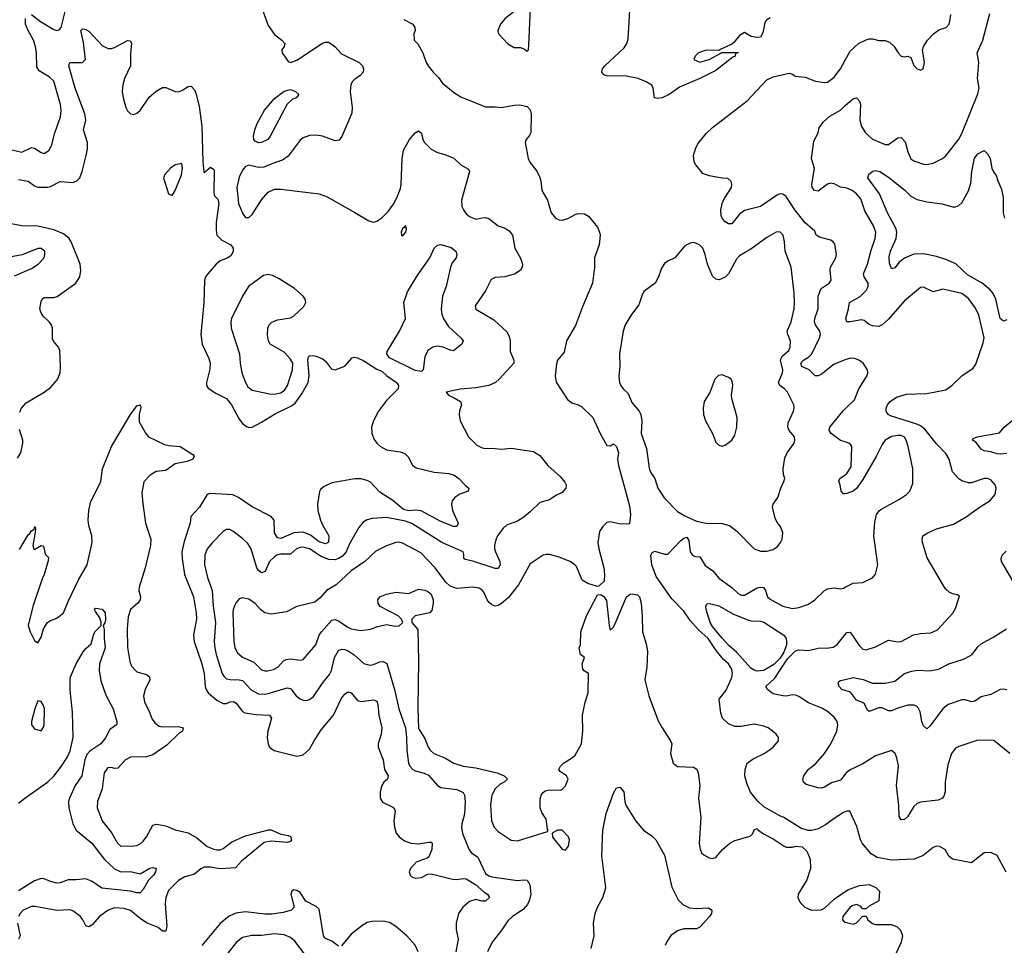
# Model space of a CAD drawing. Header units: inches. Extents: x 1682530 to 1839546, y 640742 to 791647.
# Tile 757 of 923: x 1754837 to 1760995, y 741711 to 747498. Entities that reach past the tile are written whole.
import ezdxf

# ---------------------------------------------------------------- set-up
doc = ezdxf.new("R2010")
doc.units = ezdxf.units.IN
doc.header["$MEASUREMENT"] = 0
doc.layers.add('B7754', color=7, linetype='Continuous')
doc.layers.add('B7764', color=7, linetype='Continuous')

msp = doc.modelspace()

# ---------------------------------------------------------------- linework, layer by layer
at = {"layer": 'B7754', "color": 5}
for points, elevation in [([(1756330.4, 747630.4), (1756390, 747462.6), (1756430, 747406.3), (1756477.1, 747370), (1756494.4, 747350), (1756490.4, 747330), (1756477.1, 747310), (1756478, 747290), (1756516.1, 747236.1), (1756530.5, 747230.5), (1756570, 747244.3), (1756730, 747351.5), (1756750, 747358.7), (1756770, 747357.6), (1756809.3, 747329.3), (1756850, 747284.4), (1756960.5, 747230), (1756980.4, 747210), (1756986.7, 747190), (1756984.4, 747170), (1756966, 747150), (1756930, 747124.7), (1756916.5, 747110), (1756907.4, 747090), (1756904.6, 747050), (1756916.9, 746950), (1756913.5, 746913.5), (1756852.5, 746767.5), (1756834.6, 746745.4), (1756810, 746740.5), (1756730, 746769.8), (1756690, 746776.9), (1756650, 746775.1), (1756610, 746759.7), (1756590, 746744.7), (1756515.8, 746644.2), (1756480.5, 746619.5), (1756430, 746604.2), (1756364.4, 746575.6), (1756330, 746574.1), (1756270, 746589), (1756250, 746580.9), (1756230, 746556.8), (1756210, 746513.5), (1756195.4, 746450), (1756206.2, 746350), (1756229.4, 746289.4), (1756250, 746262), (1756270, 746261.5), (1756290, 746280.8), (1756348.5, 746371.5), (1756390, 746419.5), (1756430, 746438.9), (1756470, 746438.6), (1756710.7, 746409.3), (1756760.7, 746390), (1756933.6, 746293.6), (1757020, 746240), (1757050, 746232.8), (1757070, 746238.1), (1757101, 746259), (1757141.5, 746298.5), (1757175.1, 746344.9), (1757196.1, 746383.9), (1757217.6, 746442.4), (1757223, 746470), (1757228.7, 746631.3), (1757238.2, 746681.8), (1757275.5, 746750), (1757310, 746790.2), (1757330, 746802.6), (1757348.9, 746788.9), (1757357.7, 746750), (1757368.9, 746730), (1757409.4, 746689.4), (1757450, 746667.6), (1757494.8, 746654.8), (1757551.4, 746631.4), (1757596.3, 746590), (1757643.4, 746563.4), (1757650.3, 746550), (1757599.1, 746370), (1757602.6, 746330), (1757612, 746310), (1757630, 746283.8), (1757650, 746266.7), (1757690, 746250.4), (1757730, 746260.4), (1757750, 746261.1), (1757770, 746254.6), (1757830, 746209), (1757873.9, 746193.9), (1757898.7, 746178.7), (1757919, 746150), (1757934.4, 746070), (1757970, 746006.8), (1757982, 745970), (1757979.5, 745950), (1757970, 745932.7), (1757936.3, 745910), (1757870, 745890.8), (1757810, 745885.7), (1757786.3, 745873.7), (1757750, 745803.7), (1757685.5, 745710), (1757690, 745688), (1757801.9, 745621.9), (1757884.9, 745544.9), (1757897.9, 745517.9), (1757904.7, 745490), (1757904.1, 745424.1), (1757926.3, 745370), (1757926.7, 745350), (1757836.3, 745250), (1757813.4, 745230), (1757770, 745210.7), (1757690, 745196.1), (1757591.5, 745188.5), (1757504, 745170), (1757519.3, 745150), (1757554.5, 745134.5), (1757593, 745110), (1757599.3, 745090), (1757586.7, 745053.3), (1757584.9, 745030), (1757592, 744990), (1757643.8, 744890), (1757696.9, 744836.9), (1757730, 744820.3), (1757750, 744817.7), (1757790, 744819), (1757850, 744812), (1757910, 744819.5), (1758050, 744798.4), (1758090, 744773), (1758139.3, 744710), (1758219.9, 744639.9), (1758247.2, 744607.2), (1758255.3, 744590), (1758252.9, 744570), (1758230, 744541), (1758190, 744523.1), (1758150, 744496.4), (1758090, 744479.1), (1758030, 744420.2), (1757990, 744387.9), (1757950, 744362.5), (1757882.2, 744337.8), (1757860.2, 744319.8), (1757824.2, 744270), (1757813.8, 744246.2), (1757806.4, 744210), (1757806.2, 744190), (1757812.2, 744170), (1757839.7, 744110), (1757842, 744090), (1757830, 744066.6), (1757810, 744066.8), (1757670, 744113.6), (1757623.9, 744123.9), (1757615.1, 744130), (1757615.3, 744155.3), (1757609.6, 744170), (1757477.7, 744230), (1757289, 744349), (1757250, 744362.9), (1757130, 744384.8), (1757040.9, 744379.1), (1757009.3, 744370.7), (1756984.3, 744355.7), (1756957.1, 744322.9), (1756899.9, 744220.1), (1756879.3, 744170), (1756856, 744144), (1756830, 744129.1), (1756810, 744121.7), (1756770, 744123.9), (1756722.6, 744142.6), (1756649.8, 744190), (1756610, 744200.7), (1756590, 744198.6), (1756567.5, 744190), (1756530, 744156.2), (1756470, 744155.5), (1756450, 744152.3), (1756430, 744140.2), (1756399.3, 744110), (1756372, 744048), (1756350, 744039.8), (1756330, 744054.8), (1756319.8, 744070), (1756283.9, 744190), (1756264, 744224), (1756232.8, 744252.8), (1756170, 744299.8), (1756150, 744309.8), (1756130, 744309.8), (1756110, 744297.6), (1756041.6, 744230), (1756010.2, 744190), (1755995.5, 744150), (1755993.5, 744090), (1756011.4, 744011.4), (1756041, 743930), (1756047.2, 743832.8), (1756060.9, 743730), (1756053.5, 743610), (1756056.8, 743570), (1756065, 743530), (1756103.7, 743410), (1756112.6, 743392.6), (1756130, 743377.2), (1756152.1, 743372.1), (1756210, 743371.7), (1756230, 743365.9), (1756286, 743306), (1756330, 743283.8), (1756370, 743281.3), (1756390, 743284.6), (1756510, 743321.1), (1756519.4, 743319.4), (1756533.4, 743313.4), (1756566.7, 743270), (1756590, 743252.2), (1756610, 743243.7), (1756630, 743242), (1756650, 743248.7), (1756673.4, 743266.6), (1756730.8, 743350), (1756775.4, 743404.6), (1756786.3, 743430), (1756805.5, 743510), (1756830, 743554.8), (1756850, 743562.1), (1756870, 743560.1), (1756891.4, 743551.4), (1756927.8, 743527.8), (1756990, 743473.2), (1757010, 743466.2), (1757030, 743462.9), (1757050, 743465.6), (1757090, 743482.7), (1757110, 743486.2), (1757132.2, 743472.2), (1757181.4, 743310), (1757207.7, 743190), (1757250.1, 743070.1), (1757256.9, 743010), (1757258.6, 742930), (1757269.4, 742850), (1757276.8, 742830), (1757295.5, 742810), (1757310, 742802.7), (1757367.3, 742787.3), (1757394.2, 742774.2), (1757450, 742710.8), (1757470, 742697.3), (1757570, 742684.4), (1757610, 742666), (1757619, 742650), (1757623, 742610), (1757619.5, 742530), (1757601.2, 742470), (1757599.4, 742450), (1757606.6, 742410), (1757647.8, 742307.8), (1757663.1, 742290), (1757701.2, 742261.2), (1757750, 742160.2), (1757770, 742144.6), (1757790, 742139), (1757950, 742115.2), (1757990, 742121.1), (1758010, 742117.1), (1758028.3, 742088.3), (1758033.7, 742030), (1758025.4, 741994.6), (1758013.4, 741966.6), (1757985, 741935), (1757919.3, 741890), (1757890, 741862.9), (1757853.1, 741806.9), (1757792, 741730), (1757762.6, 741670)], 740), ([(1759530, 747508.9), (1759510, 747498.2), (1759501.8, 747490), (1759495.2, 747470), (1759484.9, 747415.1), (1759470, 747389.2), (1759450, 747386), (1759412.3, 747392.3), (1759370, 747418), (1759339.6, 747400.4), (1759303.6, 747356.4), (1759290, 747346), (1759214, 747310), (1759214, 747306), (1759130, 747308.7), (1759082, 747290), (1759062, 747270), (1759054, 747250), (1759090, 747232), (1759148, 747250), (1759226, 747290), (1759226, 747294), (1759330, 747294), (1759332, 747290), (1759314, 747286), (1759312, 747270), (1759296.9, 747263.1), (1759190, 747181.2), (1759091.3, 747130), (1758964.4, 747075.6), (1758899.1, 747030), (1758854, 747010), (1758824.7, 747004.7), (1758807.3, 747010), (1758798.7, 747070), (1758789.7, 747089.7), (1758754, 747110), (1758704.5, 747130), (1758630, 747144.3), (1758507.6, 747147.6), (1758490, 747152.8), (1758477.3, 747170), (1758481.6, 747190), (1758497.4, 747210), (1758617.7, 747322.3), (1758634, 747350), (1758641.5, 747378.5), (1758656.7, 747630)], 760), ([(1754910, 747531.1), (1754966.9, 747486.9), (1755050, 747437.6), (1755070, 747430.3), (1755084.2, 747435.8), (1755095.3, 747450), (1755122.7, 747557.3)], 740), ([(1754790, 746684), (1754850, 746670.3), (1754910, 746698.3), (1754930, 746696), (1754970, 746667.2), (1754990, 746662.6), (1755019.1, 746680.9), (1755036.4, 746710), (1755056.8, 746790), (1755092.7, 746890), (1755095.3, 746930), (1755091.6, 746968.4), (1755050, 747113.3), (1755021.9, 747141.9), (1754958.6, 747178.6), (1754943.6, 747203.6), (1754942, 747290), (1754935.9, 747330), (1754923.1, 747370), (1754889.4, 747430), (1754873, 747470), (1754874, 747506)], 740), ([(1757239.6, 747499.6), (1757294.9, 747470), (1757307.7, 747450), (1757310.8, 747430), (1757302.8, 747410), (1757304.7, 747370), (1757326.8, 747346.8), (1757358.8, 747290), (1757378.8, 747230), (1757390.8, 747210), (1757422, 747170), (1757456.5, 747136.5), (1757480.7, 747100.7), (1757558.3, 747038.3), (1757594.9, 747014.9), (1757750, 746953.4), (1757810, 746954.3), (1757850, 746949.1), (1757930, 746963.6), (1757965.7, 746965.7), (1758010, 746954.9), (1758030, 746934), (1758036.5, 746910), (1758034.4, 746790), (1758026.2, 746773.8), (1758004, 746750), (1757998, 746730), (1758016.9, 746630), (1758026.9, 746606.9), (1758071, 746551), (1758090.9, 746510.9), (1758097.2, 746490), (1758101.8, 746430), (1758138, 746370), (1758160.9, 746290), (1758190, 746255.8), (1758210, 746247.2), (1758230, 746245.7), (1758264.1, 746255.9), (1758310, 746281.1), (1758330, 746287.2), (1758370, 746283.7), (1758394, 746270), (1758450, 746200.4), (1758463.9, 746170), (1758466.7, 746150), (1758461, 746090), (1758431.3, 746010), (1758431.9, 745950), (1758419, 745850), (1758356.1, 745703.9), (1758313.5, 745586.5), (1758256.5, 745490), (1758241.6, 745418.4), (1758200.5, 745370), (1758194, 745346), (1758186.4, 745270), (1758192.3, 745232.3), (1758262.6, 745122.6), (1758290, 745102), (1758330, 745090.7), (1758350, 745078.8), (1758421.3, 745010), (1758467.9, 744910), (1758510, 744835.5), (1758530, 744834), (1758550, 744847.3), (1758570, 744830.4), (1758582, 744790), (1758576.3, 744750), (1758582.6, 744710), (1758643.2, 744490), (1758653.3, 744446.7), (1758657.1, 744402.9), (1758650, 744346), (1758636.9, 744343.1), (1758586.8, 744346.8), (1758530, 744358.4), (1758510, 744353.6), (1758483, 744330), (1758462.5, 744297.5), (1758453, 744230), (1758459.1, 744190), (1758490.3, 744070), (1758494.4, 744030), (1758492.2, 743987.8), (1758462, 743958), (1758450, 743954), (1758390, 743972.3), (1758354, 743994), (1758318.5, 744078.5), (1758309.4, 744090), (1758279.3, 744110), (1758210, 744138), (1758150, 744154), (1758130, 744154), (1758110, 744149.6), (1758030, 744095.1), (1757955.5, 743964.5), (1757894.7, 743885.3), (1757850, 743847.1), (1757830, 743835.9), (1757810, 743831.6), (1757790, 743839.8), (1757773.4, 743853.4), (1757761.1, 743870), (1757739.3, 743919.3), (1757730, 743931.1), (1757710, 743944), (1757670, 743951.1), (1757570, 743942.2), (1757530, 743956.5), (1757502.2, 743982.2), (1757435.4, 744070), (1757344.9, 744164.9), (1757230, 744226), (1757210, 744230.7), (1757190, 744228.6), (1757130, 744208.6), (1757063.9, 744176.1), (1756994.5, 744110), (1756910, 744051.5), (1756815.7, 743964.3), (1756756.1, 743930), (1756716.1, 743883.9), (1756683.3, 743856.7), (1756570.6, 743830), (1756505.2, 743794.8), (1756410, 743780.6), (1756369.9, 743789.9), (1756343.8, 743810), (1756310, 743847.3), (1756270, 743874), (1756230, 743883.6), (1756210, 743877), (1756190, 743854.5), (1756182, 743838), (1756171.1, 743810), (1756169.5, 743790.5), (1756175.3, 743610), (1756182.7, 743570), (1756198.8, 743538.8), (1756230, 743512), (1756300.1, 743480.1), (1756350, 743434), (1756370, 743426.3), (1756386.4, 743426.4), (1756425, 743435), (1756450.5, 743449.5), (1756487.1, 743490), (1756502.7, 743497.3), (1756530, 743501.5), (1756590, 743493.4), (1756610, 743498.4), (1756688.5, 743590), (1756709.8, 743650), (1756723.5, 743670), (1756790, 743744.4), (1756810, 743747), (1756830, 743740.2), (1756890, 743699.1), (1756910, 743690.2), (1756970, 743679.2), (1757030, 743686.5), (1757075.5, 743704.5), (1757130, 743717), (1757186.1, 743706.1), (1757210, 743708.9), (1757232.8, 743730), (1757224.4, 743750), (1757204.7, 743770), (1757091.6, 743830), (1757078.7, 743850), (1757076.2, 743870), (1757089.4, 743890), (1757130, 743906.7), (1757190, 743918), (1757270, 743911.3), (1757330, 743937.3), (1757370, 743932.2), (1757390, 743923), (1757410, 743906.8), (1757422.4, 743870), (1757423.8, 743850), (1757415.2, 743804.8), (1757401, 743790), (1757310.2, 743769.8), (1757290.3, 743750), (1757290.3, 743730), (1757325.9, 743685.9), (1757331.6, 743490), (1757326.8, 743193.2), (1757330, 743067.3), (1757370, 743003), (1757391.8, 742950), (1757404.2, 742930), (1757426.5, 742910), (1757500.9, 742880.9), (1757552.3, 742850), (1757610, 742830.1), (1757690, 742819.5), (1757822.8, 742790), (1757866.8, 742770), (1757886.8, 742750), (1757866.8, 742730), (1757842.7, 742717.3), (1757810.3, 742690), (1757790.2, 742650), (1757781.3, 742590), (1757788, 742490), (1757804.2, 742450), (1757830, 742423.1), (1757910, 742368.2), (1757950, 742364.4), (1758137.5, 742422.5), (1758141.2, 742430), (1758137, 742437), (1758130, 742499.3), (1758101.6, 742541.6), (1758092.9, 742570), (1758092.4, 742627.6), (1758097.7, 742650), (1758110, 742666.7), (1758124, 742676), (1758150, 742682), (1758218.4, 742681.6), (1758232.3, 742687.7), (1758250, 742707.3), (1758267, 742750), (1758256, 742770), (1758218, 742798), (1758209.2, 742810), (1758219.5, 742830), (1758238.4, 742850), (1758294.8, 742885.2), (1758310, 742899.3), (1758349.5, 742970), (1758358, 743050), (1758356, 743150), (1758372.7, 743230), (1758391.8, 743290), (1758394, 743410), (1758366.3, 743426.3), (1758358, 743438), (1758354, 743470), (1758369, 743510), (1758345.2, 743530), (1758336.2, 743570), (1758343.6, 743590), (1758347.3, 743670), (1758380.9, 743770), (1758450, 743902), (1758470, 743904.7), (1758490, 743891.3), (1758507.3, 743867.3), (1758523, 743710), (1758530, 743682), (1758550, 743701), (1758570, 743741), (1758631.4, 743888.6), (1758654.2, 743905.8), (1758670, 743908), (1758701.4, 743901.4), (1758713, 743890), (1758723, 743850), (1758730.4, 743769.6), (1758732.7, 743670), (1758755.6, 743595.6), (1758763.6, 743550), (1758758.7, 743450), (1758746.4, 743370), (1758772.2, 743270), (1758830, 743114.8), (1758854.4, 743070), (1758908, 742990), (1758916.3, 742970), (1758906.9, 742910), (1758923.9, 742850), (1758950, 742828.2), (1759050, 742825.5), (1759071.9, 742811.9), (1759080.5, 742790), (1759090.5, 742710), (1759082, 742630), (1759096.4, 742510), (1759087.1, 742347.1), (1759092.3, 742312.3), (1759102, 742290), (1759116.1, 742276.1), (1759150, 742257.3), (1759170, 742254), (1759190, 742258.8), (1759233.3, 742310), (1759277.6, 742350), (1759310, 742366.7), (1759406.2, 742393.8), (1759422.7, 742410), (1759430, 742432), (1759450, 742442), (1759453.7, 742433.7), (1759488.2, 742408.2), (1759550, 742377.3), (1759618, 742330), (1759630, 742324.9), (1759670, 742324.9), (1759690.9, 742330.9), (1759730, 742326.8), (1759759.5, 742299.5), (1759781.6, 742250), (1759782.4, 742190), (1759759.4, 742120.6), (1759704.9, 742030), (1759704, 742010), (1759718.5, 741978.5), (1759748.3, 741948.3), (1759790, 741930.6), (1759850, 741933.4), (1759870, 741942.8), (1759930, 741999.3), (1760000, 742046.4)], 760), ([(1754830, 746499.8), (1754889.4, 746489.4), (1754930, 746459.2), (1754950, 746451.9), (1755010, 746450.2), (1755030, 746455.2), (1755090, 746485.5), (1755170, 746480.2), (1755194.7, 746490), (1755212.9, 746510), (1755227.7, 746550), (1755253.1, 746650), (1755260.3, 746690), (1755261.2, 746730), (1755235.8, 746810), (1755249.9, 746870), (1755245, 746910), (1755183.7, 747070), (1755143.7, 747210), (1755150, 747230.2), (1755229.8, 747230.2), (1755248.3, 747250), (1755235.8, 747355.8), (1755218.3, 747430), (1755230, 747440.9), (1755250, 747437.8), (1755270, 747426.5), (1755355.3, 747335.3), (1755390, 747317.8), (1755410, 747318.4), (1755430, 747325.4), (1755510, 747368.7), (1755530, 747366.8), (1755537, 747350), (1755530.2, 747289.8), (1755529.2, 747210), (1755493, 747130), (1755482.6, 747090), (1755478.4, 747050), (1755483.9, 747010), (1755500.6, 746950), (1755510, 746928.9), (1755530, 746908.9), (1755550, 746905.8), (1755570, 746914.4), (1755589.7, 746930), (1755646.4, 747013.6), (1755690, 747052.2), (1755730, 747073.9), (1755750, 747074), (1755810, 747050.2), (1755830, 747048.2), (1755850, 747055), (1755890, 747079.7), (1755910, 747081.7), (1755930, 747059.5), (1755938.6, 747038.6), (1755958.6, 746958.6), (1755976.5, 746830), (1755981.6, 746610), (1755987.7, 746547.7), (1755990, 746542), (1756030, 746576), (1756050, 746562), (1756052.3, 746552.3), (1756050, 746414), (1756056, 746396), (1756076.3, 746376.3), (1756081.3, 746350), (1756066, 746230), (1756064.7, 746184.7), (1756070, 746150.8), (1756100.2, 746120.2), (1756156.9, 746090), (1756172, 746070), (1756171.5, 746048.5), (1756157.2, 746022.8), (1756133.7, 746006.3), (1756090.1, 745989.9), (1756066, 745970), (1756012.6, 745910), (1755998.5, 745890), (1755992.6, 745870), (1755988.4, 745728.4), (1755970.1, 745530), (1755977.7, 745470), (1756019.5, 745379.5), (1756028.4, 745350), (1756026.9, 745313.1), (1756004.6, 745230), (1756005.3, 745210), (1756014.9, 745194.9), (1756063.6, 745163.6), (1756130.1, 745130.1), (1756161.9, 745090), (1756210, 745000.2), (1756230, 744973.8), (1756254.9, 744954.9), (1756270, 744949.2), (1756290, 744950.2), (1756350, 744981.1), (1756430, 745032.8), (1756536.8, 745083.2), (1756560.1, 745099.9), (1756601.5, 745158.5), (1756640.8, 745230), (1756646.9, 745273.1), (1756638.2, 745370), (1756642.7, 745390), (1756650, 745396.9), (1756670, 745399.3), (1756690, 745395.4), (1756730, 745378.2), (1756750, 745363.1), (1756780.6, 745320.6), (1756790, 745312.7), (1756810, 745309.3), (1756870, 745331.6), (1756916.5, 745383.5), (1756930, 745387.3), (1756950, 745383.8), (1756990, 745365), (1757070, 745313.8), (1757101.4, 745301.4), (1757132, 745272), (1757193.4, 745230), (1757206.4, 745210), (1757204.8, 745190), (1757130, 745117.4), (1757080.1, 745050), (1757048.8, 744990), (1757037.7, 744950), (1757039.8, 744910), (1757053.3, 744873.3), (1757070, 744850.2), (1757093.6, 744830), (1757130, 744808.8), (1757216.2, 744796.2), (1757245.5, 744785.5), (1757266, 744766), (1757293, 744713), (1757317, 744697), (1757430, 744669.5), (1757519.8, 744659.8), (1757554.9, 744650), (1757583.1, 744630), (1757625.1, 744585.1), (1757646, 744570), (1757642, 744550), (1757590, 744531.2), (1757558.7, 744510), (1757541.5, 744490), (1757536.9, 744470), (1757543.9, 744430), (1757578.5, 744350), (1757570, 744328.7), (1757550, 744329.9), (1757470, 744361.3), (1757346.9, 744426.9), (1757311.7, 744431.7), (1757270, 744426.4), (1757236.6, 744436.6), (1757170, 744491), (1757090, 744543.6), (1757030, 744606.1), (1757010, 744617.2), (1756970, 744627.9), (1756932.5, 744627.5), (1756790, 744602.4), (1756741, 744579), (1756718.8, 744561.2), (1756711.2, 744548.8), (1756699.1, 744470), (1756702.1, 744430), (1756717.5, 744370), (1756730, 744339.6), (1756770.2, 744270), (1756769, 744231), (1756750, 744220.3), (1756710, 744234.5), (1756655.1, 744275.1), (1756610, 744294.4), (1756550.5, 744289.5), (1756470, 744255.4), (1756450, 744258.2), (1756430.6, 744290), (1756428.1, 744368.1), (1756410, 744391.9), (1756290, 744453.1), (1756205.4, 744510), (1756170, 744527.4), (1756025.1, 744534.9), (1756010, 744529.5), (1755961.3, 744450), (1755907.1, 744392.9), (1755902.3, 744350), (1755864.6, 744235.4), (1755851.8, 744170), (1755851.9, 744130), (1755866.6, 744030), (1755923.2, 743890), (1755941.4, 743790), (1755941.6, 743750), (1755924.8, 743650), (1755928.6, 743610), (1755976.6, 743470), (1755990.1, 743409.9), (1755996.6, 743330), (1756002, 743310), (1756015, 743290), (1756070, 743243.2), (1756110, 743223), (1756130, 743223.5), (1756150, 743232.3), (1756174.5, 743234.5), (1756190, 743225.2), (1756230, 743172), (1756244.9, 743164.9), (1756313.2, 743153.2), (1756399.3, 743150), (1756410.9, 743130), (1756389.2, 743050), (1756384.7, 743010), (1756390.2, 742970.2), (1756399.5, 742950), (1756428.1, 742928.1), (1756570, 742892.6), (1756610, 742902), (1756650, 742937.1), (1756678.3, 742990), (1756722.9, 743057.1), (1756800.3, 743150), (1756850, 743255.3), (1756870, 743281.1), (1756890, 743294.9), (1756910, 743288.4), (1756950, 743241.1), (1756970, 743235.6), (1757050, 743245.2), (1757070, 743237.6), (1757077, 743217), (1757083.3, 743150), (1757101.7, 743070), (1757097.2, 743030), (1757079.4, 742970), (1757078, 742950), (1757109.6, 742870), (1757118.5, 742810), (1757141.3, 742770), (1757137.4, 742750), (1757113.4, 742730), (1757101.7, 742710), (1757090.3, 742670), (1757090.4, 742630), (1757106.3, 742606.3), (1757170, 742574), (1757181.1, 742561.1), (1757185.3, 742550), (1757177.4, 742490), (1757180.3, 742450), (1757191.4, 742411.4), (1757210, 742388.5), (1757243.8, 742363.8), (1757282.8, 742350), (1757330, 742344.6), (1757395.2, 742355.2), (1757410, 742355.3), (1757417.1, 742350), (1757414.9, 742310), (1757395.3, 742264.7), (1757384.5, 742255.5), (1757315.5, 742230), (1757280.4, 742190), (1757272.7, 742170), (1757278, 742150), (1757290, 742138), (1757310, 742130.6), (1757350, 742134), (1757390, 742156.3), (1757410, 742158), (1757543.7, 742123.7), (1757570, 742122.2), (1757610, 742129.2), (1757630, 742126.2), (1757687.5, 742090), (1757742.1, 742042.1), (1757762.6, 742030), (1757774.9, 742010), (1757750, 741987), (1757730, 741986.8), (1757690, 741998.2), (1757650, 741983.8), (1757607.6, 741950), (1757580.8, 741910), (1757565.8, 741850), (1757566.2, 741810), (1757579.3, 741750), (1757563.8, 741670)], 720), ([(1760000, 745370.5), (1759930, 745343.5), (1759850, 745279.4), (1759830, 745270.8), (1759811.9, 745271.9), (1759774.5, 745310), (1759728.3, 745330), (1759722.8, 745350), (1759739.8, 745370), (1759771.2, 745388.8), (1759790.3, 745409.7), (1759839.9, 745510), (1759844.5, 745530), (1759841.6, 745550), (1759814, 745590), (1759808.1, 745610), (1759810.6, 745630), (1759831.5, 745690), (1759831.2, 745770), (1759850, 745816.5), (1759898.7, 745850), (1759912.8, 745870), (1759905.6, 745930), (1759908.6, 745950), (1759940.7, 746010), (1759944.5, 746030), (1759935.1, 746095.1), (1759925.2, 746110), (1759910, 746119.5), (1759839.3, 746139.3), (1759818, 746150), (1759810, 746175.3), (1759750, 746227.8), (1759683.9, 746310), (1759630, 746393), (1759610, 746408.2), (1759590, 746408.5), (1759570, 746399.2), (1759470, 746331.2), (1759370, 746305.9), (1759338.1, 746281.9), (1759290, 746221.3), (1759270, 746222.3), (1759250, 746233.5), (1759234.5, 746250), (1759224, 746270), (1759222.2, 746310), (1759230.6, 746349.4), (1759242.6, 746377.4), (1759289.6, 746450), (1759291.6, 746470), (1759286.5, 746486.5), (1759266, 746506), (1759230, 746507.1), (1759150, 746521.2), (1759110, 746536.5), (1759065, 746590), (1759055.5, 746610), (1759051.6, 746650), (1759062.9, 746690), (1759078.8, 746721.2), (1759130, 746787.2), (1759170, 746824.6), (1759386.6, 746990), (1759510, 747122), (1759550, 747140.5), (1759650, 747164.7), (1759670, 747158), (1759686, 747146), (1759750, 747138.7), (1759813.4, 747113.4), (1759870, 747105.3), (1759890, 747108.5), (1759930, 747139.5), (1759969.8, 747190.2), (1760000, 747245.8)], 760), ([(1760000, 746446.3), (1759970, 746450.5), (1759930, 746471.6), (1759910, 746475.4), (1759890, 746469.8), (1759830, 746426.4), (1759808.4, 746430), (1759794.2, 746450), (1759791.6, 746470), (1759807.7, 746567.7), (1759789, 746630), (1759802.7, 746737.3), (1759830, 746793.4), (1759838, 746822), (1759862.1, 746857.9), (1759904.2, 746895.8), (1759970, 746932.9), (1760000, 746961)], 740), ([(1754836.6, 745043.4), (1754847.6, 745070), (1754876.6, 745103.4), (1754990, 745168.5), (1755030, 745197.6), (1755072.5, 745247.5), (1755089.8, 745290), (1755092.6, 745330), (1755088.2, 745430), (1755078.7, 745450), (1755047.9, 745487.9), (1755042.4, 745502.4), (1755041, 745570), (1755036.4, 745590), (1755022, 745610), (1754983.8, 745643.8), (1754968.2, 745670), (1754963.7, 745690), (1754970, 745736.3), (1754976.9, 745750), (1754990, 745760.8), (1755050, 745762), (1755071.6, 745768.4), (1755187.6, 745850), (1755213.5, 745890), (1755218.5, 745930), (1755215.1, 745970), (1755159.2, 746110), (1755146.3, 746130), (1755110, 746160.2), (1755050, 746184), (1754950, 746206.9), (1754850, 746209.1), (1754750, 746229.1)], 720), ([(1754803.3, 745896.7), (1754910, 745942.7), (1754951.8, 745970), (1754989.6, 746010), (1754994.7, 746030), (1754993, 746050), (1754970, 746067.6), (1754950, 746068), (1754852.3, 746027.7), (1754772.8, 746012.8)], 740), ([(1754835.2, 744184.8), (1754890, 744276.5), (1754898.3, 744281.7), (1754910, 744303.1), (1754926.3, 744313.7), (1754930.8, 744330), (1754935.6, 744315.6), (1754933.8, 744293.8), (1754919.1, 744210), (1754924.7, 744190), (1754930, 744186), (1754970, 744210.8), (1754985.4, 744205.4), (1754996, 744156), (1755016.4, 744136.4), (1755014.1, 744114.1), (1754990.6, 744030), (1754977.3, 744002.7), (1754919.5, 743830), (1754890.3, 743710.3), (1754902, 743670), (1754930, 743616), (1754950, 743602), (1754970, 743638), (1754985.6, 743690), (1755010, 743728.2), (1755030, 743741.7), (1755070, 743757), (1755111.1, 743790), (1755139.1, 743860.9), (1755204.8, 743995.2), (1755258.8, 744090), (1755289.2, 744230), (1755287.6, 744270), (1755270, 744336.2), (1755265.8, 744370), (1755269.9, 744429.9), (1755280.6, 744479.4), (1755343.4, 744610), (1755354.8, 744690), (1755411.6, 744830), (1755530, 745029.4), (1755570, 745084.8), (1755590, 745090.2), (1755593.6, 745073.6), (1755584.8, 745030), (1755584.7, 744984.7), (1755624.7, 744910), (1755643.1, 744890), (1755742.9, 744842.9), (1755770, 744835.5), (1755840.7, 744830), (1755919.5, 744779.5), (1755927.3, 744770), (1755919.3, 744750), (1755884.3, 744735.7), (1755810, 744720.5), (1755750, 744679.6), (1755690, 744674.1), (1755652.1, 744650), (1755612.1, 744607.9), (1755601.1, 744538.9), (1755606, 744474), (1755623.3, 744350), (1755656.1, 744250), (1755655.6, 744210), (1755621.5, 744070), (1755583, 743950), (1755581.4, 743930), (1755592.4, 743890), (1755590.2, 743870), (1755575.5, 743850), (1755529.3, 743810), (1755515.8, 743764.2), (1755509.5, 743690), (1755512, 743572), (1755525.5, 743485.5), (1755536.2, 743456.2), (1755570, 743420.9), (1755630, 743403.6), (1755648.9, 743388.9), (1755651.4, 743370), (1755622.2, 743310), (1755611.4, 743270), (1755616.9, 743230), (1755642.3, 743182.3), (1755664.6, 743124.6), (1755681.3, 743101.3), (1755710, 743081.8), (1755730, 743077.1), (1755830, 743079.7), (1755859.3, 743070), (1755855.5, 743050), (1755830, 743033), (1755757.5, 742962.5), (1755670, 742901.2), (1755629.9, 742889.9), (1755530, 742886.9), (1755498.4, 742870), (1755450, 742818.4), (1755430, 742816.2), (1755410, 742822), (1755390, 742820.9), (1755383.7, 742816.3), (1755365.7, 742790), (1755352.1, 742690), (1755323.6, 742610), (1755320.9, 742570), (1755351.5, 742490), (1755412.9, 742412.9), (1755448.8, 742348.8), (1755470.3, 742330.3), (1755550, 742331.7), (1755570, 742334.6), (1755590, 742344.6), (1755610, 742361.1), (1755630, 742388.7), (1755670, 742462.4), (1755691.8, 742468.2), (1755750, 742458.4), (1755810, 742432.1), (1755890, 742413.4), (1755943.7, 742383.7), (1756010, 742329), (1756050, 742311.3), (1756070, 742307.8), (1756090, 742308.3), (1756110, 742316.8), (1756162.5, 742357.5), (1756250, 742395), (1756392.2, 742432.2), (1756410, 742433.6), (1756470, 742406.3), (1756516.9, 742396.9), (1756530.3, 742390.3), (1756537.6, 742370), (1756530, 742360.7), (1756510, 742353.3), (1756410, 742361.4), (1756366.6, 742353.4), (1756223.6, 742236.4), (1756185.8, 742194.2), (1756090, 742188.5), (1756030, 742199.6), (1755990, 742198.5), (1755970, 742189.9), (1755930, 742155.4), (1755870, 742139.9), (1755830, 742115.5), (1755766.9, 742053.1), (1755750.1, 742010), (1755746.3, 741970), (1755756.8, 741830), (1755750, 741798.4), (1755730, 741799.1), (1755703, 741823), (1755630, 741851.2), (1755590, 741877.9), (1755530, 741928.4), (1755490, 741940.8), (1755430, 741944.3), (1755390.3, 741930), (1755336.1, 741890), (1755290, 741839.2), (1755270, 741826), (1755250, 741831.6), (1755232.4, 741870), (1755216.5, 741890), (1755170, 741926.2), (1755150, 741931.9), (1755070, 741928.1), (1754934.4, 741954.4), (1754910, 741954.2), (1754858.9, 741930), (1754839.1, 741910), (1754828.4, 741890)], 680), ([(1760000, 744857.8), (1759970, 744867.2), (1759912.6, 744910), (1759900.5, 744930), (1759904.2, 744950), (1759987.5, 745052.5), (1760000, 745064.7)], 760), ([(1754822.5, 744757.5), (1754843.7, 744790), (1754855.6, 744850), (1754856.9, 744870), (1754835.7, 744935.7)], 720), ([(1760000, 744534.6), (1759990, 744534), (1759974, 744550), (1759969.2, 744590), (1759959.3, 744610), (1759966, 744630), (1760000, 744653.4)], 760), ([(1760000, 742544.9), (1759990, 742540.9), (1759930, 742504.5), (1759876.5, 742463.5), (1759830, 742439.3), (1759790, 742429.3), (1759769.2, 742429.2), (1759722.7, 742442.7), (1759615.3, 742510), (1759590, 742519.3), (1759490, 742577), (1759452.7, 742612.7), (1759408.5, 742668.5), (1759384.2, 742724.2), (1759373, 742770), (1759373.3, 742810), (1759387, 742850), (1759423.8, 742876.2), (1759494, 742910), (1759525.2, 742930), (1759549, 742950), (1759582, 742990), (1759582, 743010), (1759569, 743030), (1759545.2, 743050), (1759517.2, 743070), (1759490, 743081.6), (1759430, 743092.8), (1759350, 743078), (1759310, 743078), (1759270, 743095.1), (1759233, 743130), (1759221.8, 743161.8), (1759211.6, 743250), (1759254.7, 743305.3), (1759290, 743384.9), (1759295.3, 743410), (1759290, 743438), (1759269.7, 743470), (1759238.6, 743498.6), (1759193.5, 743553.5), (1759143.2, 743630), (1759082.9, 743682.9), (1759030, 743742.3), (1758990, 743799.8), (1758916.4, 743876.4), (1758817.4, 744017.4), (1758789.4, 744089.4), (1758783.7, 744150), (1758792.3, 744167.7), (1758810, 744175.5), (1758870, 744156.3), (1758890, 744156.3), (1758970, 744239.7), (1758990, 744256.5), (1759010, 744261.7), (1759022.4, 744242.4), (1759030.2, 744170.2), (1759044.9, 744150), (1759062.4, 744142.4), (1759090, 744138.7), (1759124.7, 744084.7), (1759172.3, 744052.3), (1759210, 744006.3), (1759290, 743947.7), (1759330, 743911.4), (1759350, 743899.6), (1759370, 743900.8), (1759450, 743945.6), (1759470, 743951.1), (1759489, 743949), (1759502, 743930), (1759513.5, 743890), (1759530, 743875.9), (1759610, 743832.1), (1759670, 743816.9), (1759710, 743822.3), (1759770, 743843.7), (1759810, 743870.4), (1759870.9, 743929.1), (1759890, 743939.5), (1759930, 743945.2), (1759970, 743940.3), (1759990, 743944.2), (1760000, 743949.2)], 760), ([(1754830, 742599.5), (1754868.2, 742631.8), (1755010, 742730.2), (1755050, 742768.7), (1755098.7, 742830), (1755136.1, 742890), (1755152.7, 742927.3), (1755171.4, 743010), (1755167.6, 743167.6), (1755153.1, 743306.9), (1755151.6, 743370), (1755155.1, 743390), (1755190, 743471), (1755234.1, 743545.9), (1755250, 743567.3), (1755284.1, 743595.9), (1755297.4, 743650), (1755307.6, 743670), (1755346, 743710), (1755347.3, 743730), (1755337.7, 743757.7), (1755310, 743797.2), (1755305.4, 743810), (1755310, 743819.1), (1755351.7, 743811.7), (1755371.8, 743790), (1755374.3, 743745.7), (1755370, 743728), (1755358, 743710), (1755365.2, 743685.2), (1755364.2, 743630), (1755371.4, 743570), (1755336.5, 743470), (1755333.1, 743430), (1755343.6, 743363.6), (1755375.2, 743275.2), (1755420.8, 743190), (1755444.9, 743110), (1755443.8, 743096.2), (1755442, 743090), (1755400.5, 743059.5), (1755372.6, 743007.4), (1755343.5, 742970), (1755275, 742925), (1755256.4, 742903.6), (1755243.4, 742870), (1755225.6, 742770), (1755183.9, 742710), (1755148.1, 742630), (1755142.8, 742610), (1755143.3, 742570), (1755169.5, 742470), (1755190.2, 742430), (1755288.8, 742348.8), (1755367.2, 742247.2), (1755430, 742188), (1755470, 742170.8), (1755530, 742171.7), (1755590, 742158.5), (1755650, 742193.6), (1755670, 742197.6), (1755690.3, 742190.3), (1755686.4, 742170), (1755673.4, 742150), (1755642.8, 742117.2), (1755610, 742060.4), (1755590, 742038.5), (1755570, 742038), (1755529.2, 742049.2), (1755350, 742067), (1755290.6, 742110.6), (1755250, 742126.7), (1755190, 742119.2), (1755139.3, 742120.7), (1755090, 742100.9), (1755070, 742098.4), (1755030, 742109), (1754990, 742126), (1754970, 742128), (1754930, 742113.7), (1754830, 742052.4)], 660), ([(1760000, 742781.6), (1759970, 742744), (1759913.8, 742726.2), (1759870, 742700.4), (1759850, 742694.3), (1759830, 742695.8), (1759755.6, 742715.6), (1759738.4, 742730), (1759735.8, 742750), (1759741, 742770), (1759768.6, 742810), (1759813.9, 742846.1), (1759869.8, 742910), (1759910, 742970.4), (1759947.8, 743050), (1759953.5, 743090), (1759948.7, 743110), (1759930, 743136.8), (1759890, 743171.7), (1759852.8, 743192.8), (1759770, 743226.8), (1759710, 743266.1), (1759690, 743275), (1759670, 743277.5), (1759630, 743269.1), (1759610, 743269.9), (1759550, 743284.1), (1759514, 743310), (1759503.6, 743330), (1759559.7, 743380.3), (1759639, 743501), (1759688.3, 743551.7), (1759710, 743557.9), (1759770, 743554.8), (1759830, 743567.7), (1759898, 743570), (1759924.5, 743575.5), (1759950, 743591.6), (1760000, 743653.6)], 740), ([(1760000, 743303.2), (1759978, 743310), (1759961.6, 743330), (1759956, 743350), (1759960.1, 743359.9), (1759970, 743366.8), (1760000, 743373.5)], 720), ([(1758410.7, 741690), (1758429.1, 741770), (1758426.1, 741850), (1758436, 741910), (1758449.8, 741950), (1758483.1, 742010), (1758502.7, 742070), (1758477.7, 742270), (1758483.9, 742430), (1758504.9, 742535.1), (1758550, 742662.8), (1758570, 742696.3), (1758590, 742699.1), (1758615.3, 742670), (1758621.3, 742610), (1758627.7, 742587.7), (1758690, 742486), (1758738.8, 742430), (1758790, 742395.5), (1758815.5, 742370), (1758870, 742274.8), (1758914.8, 742074.8), (1758954.7, 741994.7), (1758984.9, 741964.9), (1759026.1, 741946.1), (1759070, 741940.3), (1759144.5, 741944.5), (1759166, 741930), (1759164, 741910), (1759150.4, 741890), (1759090, 741823.6), (1759070, 741813.3), (1758990, 741814.2), (1758950, 741802), (1758910, 741771.1), (1758881.2, 741730), (1758873.4, 741710)], 740), ([(1756830, 741704.5), (1756790, 741736.8), (1756750, 741754), (1756736, 741770), (1756710, 741936), (1756690, 741954), (1756626, 741986), (1756590, 742040.9), (1756570, 742054), (1756550, 742058), (1756538.8, 742050), (1756533.4, 742030), (1756553.4, 741950), (1756537.3, 741930), (1756484.9, 741915.1), (1756414.2, 741905.8), (1756370, 741905.9), (1756250, 741919.8), (1756188, 741912), (1756147.4, 741892.6), (1756090, 741847.6), (1755976.5, 741710)], 720), ([(1760000, 741908.7), (1759986, 741890), (1759982, 741870), (1759996, 741856), (1760000, 741855)], 760), ([(1754822.5, 741850), (1754839.7, 741770), (1754830, 741749.8)], 680), ([(1757329.8, 741670), (1757310, 741711.1), (1757258.7, 741770), (1757190, 741829), (1757150, 741853), (1757110, 741862.4), (1757039.8, 741860.2), (1757010, 741852.7), (1756983.9, 741836.1), (1756910, 741780.4), (1756850, 741708.4)], 720), ([(1756623.7, 741650), (1756556.9, 741736.9), (1756530, 741758.6), (1756490, 741776.3), (1756430, 741781.9), (1756350, 741772.1), (1756288.1, 741771.9), (1756230, 741759.4), (1756190.7, 741729.3), (1756137.8, 741662.2)], 740)]:
    msp.add_lwpolyline(points, dxfattribs=dict(at, elevation=elevation))
for points, elevation in [([(1758010, 747628.7), (1757990, 747619), (1757930.4, 747549.6), (1757870, 747502.7), (1757844.9, 747470), (1757827.7, 747430), (1757830.8, 747410), (1757890, 747347.3), (1757930, 747324), (1757970, 747324), (1757994.4, 747314.4), (1758010, 747302), (1758018, 747310), (1758022, 747338), (1758031.7, 747570), (1758024.5, 747604.5)], 780), ([(1756330, 746729), (1756310, 746738.9), (1756301, 746750), (1756298.4, 746770), (1756306.5, 746810), (1756322.1, 746850), (1756367.5, 746932.5), (1756430, 747004.8), (1756490, 747051.8), (1756530, 747061.1), (1756560.7, 747050), (1756582, 747030), (1756565.5, 747010), (1756540.9, 746999.1), (1756509.5, 746970.5), (1756402.8, 746770), (1756388.7, 746750), (1756350, 746729.8)], 720), ([(1755850, 746599.5), (1755810, 746591), (1755780.4, 746570), (1755744.4, 746530), (1755736.4, 746510), (1755768.4, 746410), (1755790, 746399.3), (1755810, 746430.4), (1755848.6, 746528.6), (1755856, 746570)], 720), ([(1757250, 746211.6), (1757241.7, 746198.3), (1757230, 746192.8), (1757222, 746170), (1757223.8, 746150), (1757230, 746145.3), (1757252.3, 746170), (1757256.4, 746190)], 740), ([(1759590, 746172.4), (1759567.3, 746170), (1759510, 746135.6), (1759410, 746063.1), (1759339.2, 746020.8), (1759320.1, 745999.9), (1759270, 745909.8), (1759250, 745888.9), (1759211.2, 745871.2), (1759190, 745876), (1759170, 745895.1), (1759138, 745970), (1759124.8, 746030), (1759110, 746069.3), (1759090, 746089.5), (1759070, 746099.3), (1759050, 746105.2), (1759030, 746101.2), (1758996.4, 746083.6), (1758934.8, 746010), (1758890, 745989), (1758870, 745974), (1758850, 745945.2), (1758831.6, 745890), (1758810.3, 745850), (1758741.2, 745798.8), (1758727.5, 745772.5), (1758710, 745714.5), (1758664.1, 745655.9), (1758622.7, 745590), (1758611.5, 745550), (1758589.1, 745410), (1758590.2, 745329.8), (1758584.4, 745270), (1758587.9, 745230), (1758595.6, 745210), (1758610.3, 745190), (1758641.9, 745161.9), (1758665.5, 745105.5), (1758710.6, 745050.6), (1758721.4, 745030), (1758727.9, 744990), (1758723.1, 744910), (1758756.6, 744816.6), (1758773.4, 744693.4), (1758782.2, 744670), (1758810.2, 744630), (1758828.9, 744570), (1758867.7, 744507.7), (1758950, 744423.6), (1758996.1, 744396.1), (1759070, 744363), (1759130, 744349.2), (1759230, 744348.2), (1759275.2, 744335.2), (1759321.1, 744301.1), (1759431, 744190), (1759470, 744174.9), (1759510, 744175.8), (1759550, 744184.9), (1759576.2, 744203.8), (1759595.1, 744230), (1759605.2, 744250), (1759609.2, 744290), (1759596, 744330), (1759575.3, 744355.3), (1759561.7, 744381.7), (1759545.1, 744450), (1759549.6, 744470), (1759577.6, 744510), (1759596.3, 744570), (1759617, 744610), (1759622, 744630), (1759614.8, 744654.8), (1759611.9, 744690), (1759621.5, 744758.5), (1759637.6, 744790), (1759681.3, 744850), (1759685.4, 744870), (1759683.1, 744890), (1759649.9, 744929.9), (1759640.3, 744950), (1759642.4, 744977.6), (1759675.6, 745050), (1759680.4, 745070), (1759677.7, 745090), (1759638.8, 745170), (1759621, 745190), (1759591, 745210), (1759582, 745230), (1759608.7, 745290), (1759609.9, 745310), (1759594.5, 745370), (1759598.3, 745381.7), (1759605.5, 745394.5), (1759646.6, 745430), (1759655.5, 745450), (1759657.2, 745490), (1759640.3, 745530), (1759637.3, 745550), (1759661.8, 745610), (1759680.3, 745690), (1759682.3, 745730), (1759680.2, 745790), (1759662, 745950), (1759624.8, 746050), (1759619.8, 746110), (1759610.8, 746150)], 780), ([(1757550, 745428.3), (1757530, 745431.1), (1757486, 745450), (1757450, 745456.5), (1757421.6, 745450), (1757390.3, 745430), (1757370.2, 745390), (1757361.2, 745310), (1757350, 745298.2), (1757310, 745304.6), (1757150, 745383.7), (1757133.3, 745410), (1757135.4, 745424.6), (1757211.4, 745550), (1757249.9, 745630), (1757239.7, 745730), (1757263.2, 745796.8), (1757322.3, 745897.7), (1757402, 746010), (1757428.3, 746070), (1757450, 746087.6), (1757470, 746091.7), (1757534.8, 746074.8), (1757564.9, 746050), (1757570.3, 746030), (1757567, 746010), (1757542.6, 745977.4), (1757530.2, 745950), (1757504.6, 745830), (1757482, 745770), (1757472.5, 745690), (1757476.3, 745656.3), (1757486.9, 745626.9), (1757519.5, 745579.5), (1757595.3, 745510), (1757610.4, 745490), (1757602.4, 745470)], 720), ([(1756390, 745905.3), (1756362, 745898), (1756268.4, 745830), (1756230.2, 745769.8), (1756161.5, 745630), (1756157.4, 745610), (1756158.9, 745570), (1756212.4, 745410), (1756214.9, 745350), (1756226.7, 745290), (1756248.1, 745230), (1756263.5, 745203.5), (1756290, 745182.3), (1756398.7, 745158.7), (1756430, 745156.4), (1756470, 745164.6), (1756496, 745184), (1756512.1, 745210), (1756542.9, 745310), (1756545.4, 745350), (1756530, 745375), (1756490, 745420.3), (1756402.9, 745470), (1756393.3, 745490), (1756387, 745527), (1756388, 745570), (1756396.9, 745590), (1756413.4, 745606.6), (1756450, 745621.7), (1756530, 745634.9), (1756550, 745643.7), (1756614.5, 745705.5), (1756625.4, 745730), (1756622.4, 745750), (1756609.9, 745770), (1756556.5, 745816.5), (1756458.8, 745878.8), (1756417.9, 745897.9)], 740), ([(1759230, 745278.3), (1759207.3, 745272.7), (1759185.2, 745250), (1759152.4, 745167.6), (1759118.3, 745110), (1759111.3, 745068.7), (1759114.2, 745030), (1759125.5, 744990), (1759168.9, 744910), (1759190, 744857.1), (1759210, 744838.7), (1759230, 744832), (1759250, 744838.7), (1759290, 744868.5), (1759310, 744900.5), (1759322.8, 744950), (1759324.8, 745010), (1759290.8, 745130), (1759288.5, 745150), (1759297.2, 745210), (1759295.3, 745230), (1759285.6, 745250), (1759270, 745262)], 820), ([(1759450, 743423.9), (1759430, 743430.5), (1759410, 743444.5), (1759322.1, 743542.1), (1759270, 743588.4), (1759230, 743631.9), (1759170, 743703.4), (1759155, 743730), (1759129.9, 743810), (1759128.9, 743831.1), (1759134, 743846), (1759151.4, 743848.6), (1759210, 743834.2), (1759301.1, 743781.1), (1759390, 743745), (1759410, 743739), (1759470, 743736.6), (1759490, 743730.5), (1759615.7, 743650), (1759630.7, 743630), (1759633.4, 743610), (1759632, 743588), (1759616.5, 743543.5), (1759593, 743507), (1759554.4, 743465.6), (1759490, 743428.1)], 740), ([(1754950, 743239), (1754930.6, 743190), (1754910.7, 743110), (1754910.8, 743090), (1754930, 743064.7), (1754970, 743052), (1754985.2, 743074.8), (1754989.2, 743090), (1754992.6, 743190), (1754986.6, 743210), (1754970, 743236)], 680), ([(1758230, 742431.6), (1758201, 742430), (1758167.1, 742412.9), (1758170, 742386), (1758230, 742311.3), (1758250, 742306), (1758270, 742331.3), (1758275.1, 742370), (1758270, 742388.7)], 760)]:
    msp.add_lwpolyline(points, close=True, dxfattribs=dict(at, elevation=elevation))
at = {"layer": 'B7764', "color": 5}
for points, elevation in [([(1760000, 746961), (1760030, 746989), (1760050, 747003.7), (1760070, 747010.4), (1760089, 746989), (1760094.9, 746970), (1760091.9, 746870), (1760101.5, 746830), (1760126.5, 746790), (1760170, 746752.1), (1760250, 746716.9), (1760270, 746718.3), (1760330, 746760.3), (1760350, 746762.6), (1760374.8, 746734.8), (1760391.8, 746671.8), (1760410, 746628.4), (1760430, 746615.3), (1760490, 746595.8), (1760510, 746592.4), (1760550, 746601.3), (1760609.2, 746630), (1760630, 746648), (1760710, 746752.2), (1760730, 746787.2), (1760830, 747035.5), (1760837.3, 747070), (1760827.8, 747130), (1760835.8, 747230), (1760825.7, 747290), (1760859.8, 747370), (1760903.4, 747536.6)], 740), ([(1760000, 747245.8), (1760030, 747301.1), (1760083.6, 747350), (1760130, 747372.4), (1760150, 747378.4), (1760170, 747378), (1760210, 747367.7), (1760250, 747367.3), (1760277.1, 747357.1), (1760306, 747330), (1760331, 747290), (1760350, 747271), (1760370, 747266.8), (1760391, 747271), (1760410, 747262), (1760430, 747212), (1760450, 747191.3), (1760470, 747182), (1760488.4, 747191.6), (1760496, 747230), (1760484, 747310), (1760489.2, 747330), (1760515.1, 747370), (1760552, 747410), (1760585.3, 747434.7), (1760632, 747450), (1760649.4, 747470), (1760654.3, 747490), (1760659.6, 747530)], 760), ([(1761010, 745622.4), (1760990, 745612.4), (1760970, 745629.6), (1760942.8, 745750), (1760925.8, 745785.8), (1760906.8, 745810), (1760857.1, 745850), (1760763.9, 745903.9), (1760691.3, 745971.3), (1760630, 745998.5), (1760570, 746017.2), (1760490, 746033.9), (1760430, 746031.2), (1760370, 746008), (1760338, 745982), (1760310, 745947.3), (1760290, 745940.9), (1760276.6, 745976.6), (1760274.5, 746014.5), (1760282.3, 746050), (1760318.4, 746130), (1760323.2, 746170), (1760319.2, 746190), (1760264.9, 746290), (1760213.5, 746410), (1760141, 746510), (1760147.1, 746532.9), (1760171.9, 746551.9), (1760190, 746555.9), (1760216.5, 746550), (1760270, 746514), (1760372.4, 746432.4), (1760410, 746393.8), (1760450, 746373.4), (1760510, 746359.4), (1760607.3, 746347.3), (1760670, 746328.9), (1760690, 746328.9), (1760710, 746336.5), (1760730, 746353.7), (1760771.3, 746428.7), (1760784.7, 746475.3), (1760791.3, 746550), (1760807.7, 746632.3), (1760830, 746659.1), (1760870, 746680.7), (1760890, 746659.5), (1760906.3, 746630), (1760916.1, 746570), (1760926.9, 746546.9), (1760944.8, 746524.8), (1760954.2, 746490), (1760978.3, 746438.3), (1760987.3, 746387.3), (1760987, 746290), (1760997.2, 746257.2)], 720), ([(1760000, 743653.6), (1760010, 743666), (1760030, 743668.7), (1760090, 743583.7), (1760110, 743562.6), (1760130, 743558.9), (1760190, 743576.5), (1760270, 743618.4), (1760330, 743608.4), (1760350, 743610.4), (1760427.9, 743652.1), (1760470, 743660.2), (1760536.4, 743663.6), (1760576.6, 743683.4), (1760673.4, 743786.6), (1760690, 743816), (1760714, 743894), (1760702, 743902), (1760670, 743909.2), (1760650, 743919.3), (1760630, 743937.2), (1760617.1, 743957.1), (1760513.2, 744133.2), (1760483.1, 744230), (1760481.1, 744250), (1760486.3, 744270), (1760517, 744290), (1760570, 744313.8), (1760676.3, 744343.7), (1760756, 744390), (1760845.3, 744454.7), (1760903.6, 744490), (1760938.7, 744530), (1760944.7, 744570), (1760938, 744590), (1760910, 744621.1), (1760890, 744628.5), (1760870, 744628.6), (1760790, 744603), (1760770, 744603), (1760730, 744614), (1760710, 744628.2), (1760670.6, 744670.6), (1760650.8, 744750), (1760630, 744785.1), (1760570, 744845.6), (1760497.6, 744937.6), (1760470, 744959.2), (1760448.7, 744968.7), (1760282.3, 745022.3), (1760269.2, 745030), (1760256, 745050), (1760255.1, 745070), (1760264.5, 745090), (1760280.7, 745110), (1760321.3, 745138.7), (1760384.2, 745155.8), (1760510, 745161.5), (1760630, 745183.1), (1760667.6, 745210), (1760730, 745270.5), (1760800.7, 745319.3), (1760816.2, 745343.8), (1760863, 745477), (1760868, 745510), (1760835.4, 745650), (1760815.3, 745695.3), (1760770, 745756), (1760730, 745785.6), (1760610, 745814.2), (1760550, 745796.9), (1760490, 745825.1), (1760470, 745823.6), (1760370, 745740.4), (1760270, 745624.8), (1760230, 745589.8), (1760210, 745580.9), (1760170, 745583.5), (1760150, 745592.6), (1760117.6, 745617.6), (1760101.6, 745621.6), (1760030, 745608.2), (1760009.6, 745610), (1760003.1, 745630), (1760021.2, 745690), (1760027.7, 745730), (1760092.5, 745767.5), (1760130, 745805.6), (1760142.5, 745830), (1760143.4, 745850), (1760118.9, 745890), (1760113.3, 745910), (1760139.6, 745970), (1760161.9, 746058.1), (1760188.2, 746130), (1760190.6, 746170), (1760177.3, 746210), (1760123.2, 746303.2), (1760098.3, 746378.3), (1760070.8, 746410), (1760042.4, 746430), (1760010, 746444.9), (1760000, 746446.3)], 740), ([(1760000, 745064.7), (1760058.5, 745121.5), (1760086, 745190), (1760135.6, 745270), (1760140.7, 745290), (1760138.4, 745310), (1760111.8, 745350), (1760090, 745367.3), (1760060.5, 745380.5), (1760030, 745382), (1760000, 745370.5)], 760), ([(1761010, 744785.1), (1760970, 744780.7), (1760950, 744783.6), (1760910, 744797.2), (1760870, 744802), (1760850, 744813.2), (1760816.2, 744856.2), (1760795.3, 744870), (1760800.2, 744879.8), (1760826, 744890), (1760964, 744916), (1760994.8, 744950), (1761070, 745014)], 720), ([(1760000, 743949.2), (1760050, 743974.4), (1760110, 743978.4), (1760170, 744007.7), (1760189.6, 744030.4), (1760203.6, 744090), (1760178.9, 744270), (1760184.2, 744355.8), (1760196, 744404), (1760212, 744428), (1760223.3, 744436.7), (1760338.9, 744501.1), (1760382.7, 744530), (1760403.7, 744550), (1760422.7, 744597.3), (1760422.6, 744690), (1760393.5, 744830), (1760381.2, 744870), (1760370, 744888.2), (1760350, 744897.7), (1760330, 744899.2), (1760290, 744891.6), (1760250.2, 744870), (1760230, 744843.1), (1760193.9, 744766.1), (1760110, 744624), (1760070, 744566.3), (1760050, 744549.7), (1760010, 744535.1), (1760000, 744534.6)], 760), ([(1760000, 744653.4), (1760010, 744660.3), (1760038.1, 744701.9), (1760042.3, 744830), (1760028.8, 744848.8), (1760000, 744857.8)], 760), ([(1761047.3, 743990), (1760977.6, 744110), (1760974.5, 744130), (1760980.9, 744150), (1761005.6, 744174.4)], 720), ([(1760000, 743373.5), (1760050, 743384.7), (1760112, 743372), (1760170, 743348.8), (1760250, 743350.2), (1760310, 743363.2), (1760370, 743410.2), (1760414.5, 743425.5), (1760452.1, 743432.1), (1760530, 743427.4), (1760582.4, 743437.6), (1760649, 743470), (1760739.3, 743500.7), (1760779.9, 743520.1), (1760794, 743530), (1760830, 743577.6), (1760850, 743596.4), (1760930, 743639.6), (1761009.4, 743690)], 720), ([(1761010, 743307.6), (1760990, 743312.7), (1760970, 743309.8), (1760910, 743279.3), (1760850, 743265.4), (1760810, 743237.8), (1760790, 743234), (1760750, 743245.6), (1760730, 743245), (1760643.9, 743216.1), (1760610.8, 743189.2), (1760530, 743082), (1760510, 743063.7), (1760490, 743083.7), (1760478.7, 743110), (1760468.1, 743170), (1760456.2, 743196.2), (1760446.3, 743206.3), (1760430, 743212.9), (1760391.5, 743211.5), (1760330, 743194.5), (1760290, 743177.4), (1760270, 743177.7), (1760230, 743196.2), (1760210, 743194.6), (1760150, 743173.6), (1760140.1, 743180.1), (1760119.8, 743219.8), (1760108.8, 743228.8), (1760070, 743243.5), (1760032.9, 743292.9), (1760000, 743303.2)], 720), ([(1761030, 742909.5), (1760930, 742991.1), (1760830, 742994.3), (1760710, 742954.4), (1760690, 742943.9), (1760663.9, 742910), (1760641.8, 742838.2), (1760624.9, 742730), (1760626, 742670), (1760617.6, 742642.4), (1760607.7, 742630), (1760581.8, 742618.2), (1760470, 742605.1), (1760450, 742598), (1760430, 742579.6), (1760390, 742515.1), (1760370, 742497.6), (1760350, 742495.1), (1760336.6, 742516.6), (1760334.6, 742585.4), (1760320.2, 742710), (1760333.5, 742833.5), (1760323.5, 742883.5), (1760312.8, 742910), (1760290, 742929.4), (1760190, 742895.8), (1760110, 742845.1), (1760030, 742807.7), (1760006.7, 742790), (1760000, 742781.6)], 740), ([(1761007.3, 742167.3), (1760951.3, 742271.3), (1760910, 742291.8), (1760870, 742289.4), (1760790, 742226.6), (1760670, 742249.6), (1760648.2, 742268.2), (1760626, 742310), (1760590, 742327.6), (1760570, 742330.9), (1760550, 742322.9), (1760488.1, 742271.9), (1760430.2, 742249.8), (1760290, 742243), (1760200.7, 742260.7), (1760162.3, 742282.3), (1760105.1, 742350), (1760094.5, 742370), (1760072.7, 742452.7), (1760028.7, 742548.7), (1760010, 742549), (1760000, 742544.9)], 760), ([(1760000, 742046.4), (1760020.1, 742059.9), (1760090, 742084), (1760150, 742091.3), (1760191.6, 742071.6), (1760214, 742050), (1760210, 741988), (1760150, 741955.3), (1760130, 741938), (1760110, 741938), (1760095.1, 741955.1), (1760070, 741966), (1760042.8, 741957.2), (1760031, 741950), (1760000, 741908.7)], 760), ([(1760000, 741855), (1760050, 741842), (1760070, 741850.8), (1760110, 741892), (1760130, 741892), (1760140.7, 741870), (1760170, 741848), (1760190, 741841.6), (1760290, 741840.7), (1760325.8, 741825.8), (1760346.2, 741806.2), (1760357.6, 741770), (1760348.9, 741730), (1760268.3, 741551.7)], 760)]:
    msp.add_lwpolyline(points, dxfattribs=dict(at, elevation=elevation))

doc.saveas('drawing.dxf')
